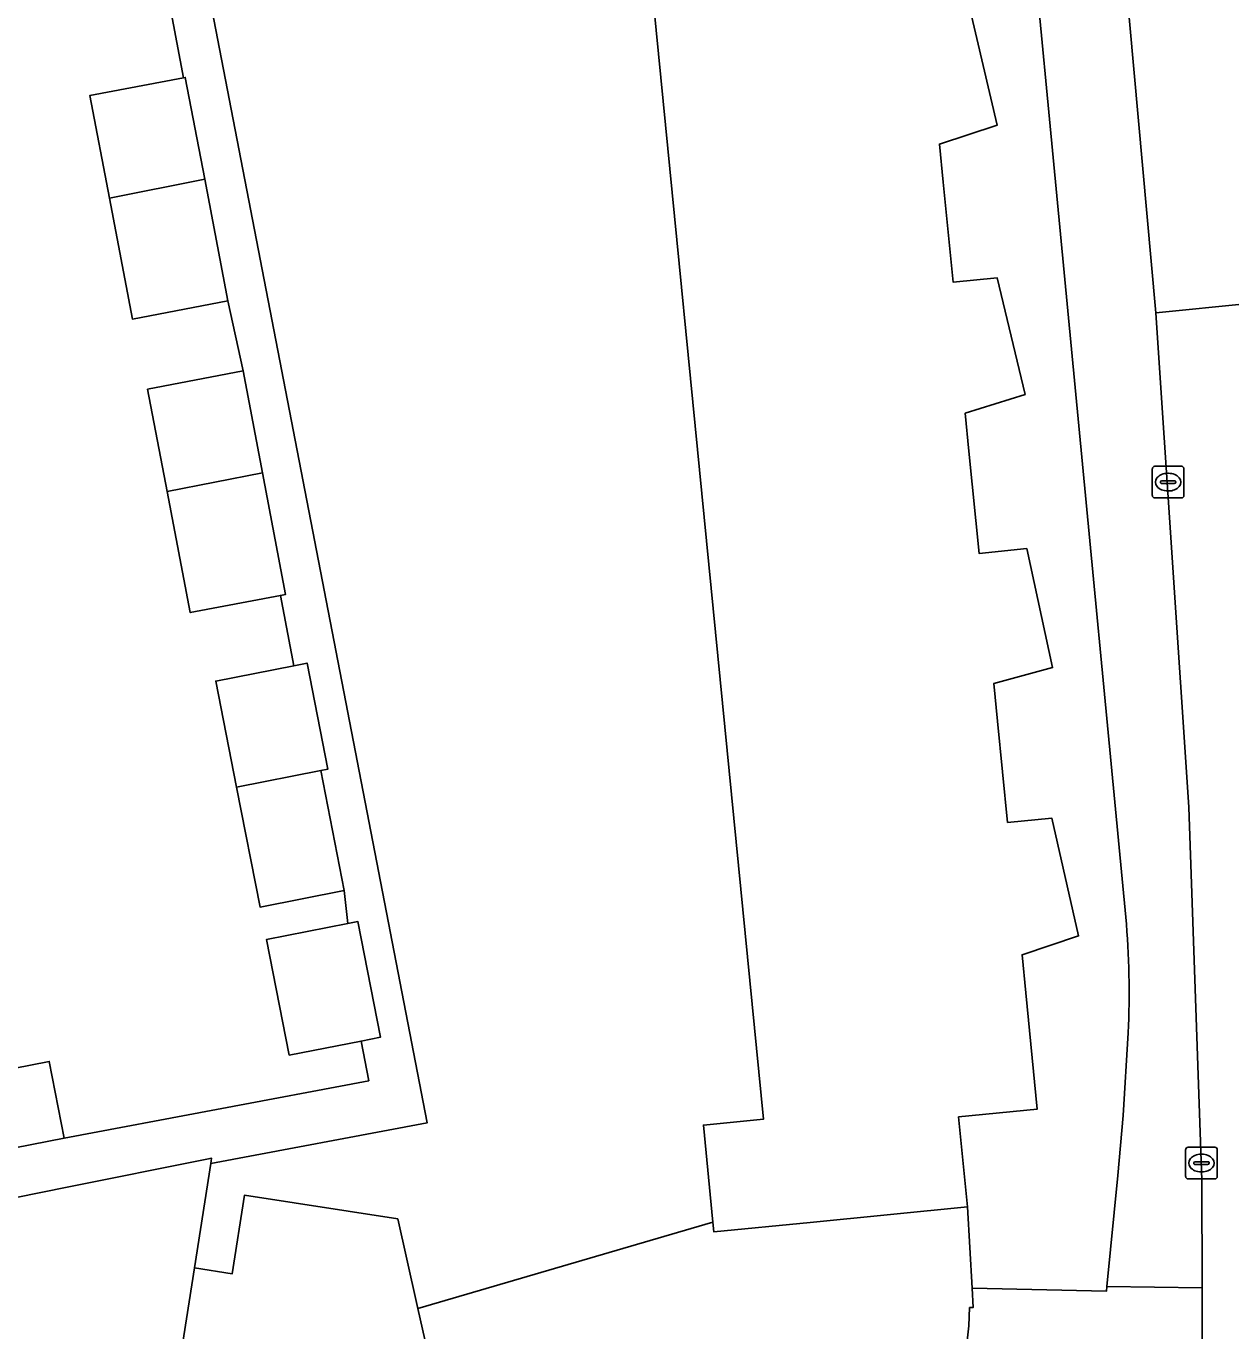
# Model space of a CAD drawing. Extents: x 162172 to 163187, y 382874 to 383685.
# Drawn here: x 163119.6 to 163157.73, y 383310.81 to 383352.09 of the extents above; entities that cross this region are included whole.
import ezdxf

# ---------------------------------------------------------------- set-up
doc = ezdxf.new("R2010")
doc.units = 0
for name, color, linetype in [('IMGEO_Erf', 7, 'Continuous'), ('IMGEO_Fietspad_open', 7, 'Continuous'), ('IMGEO_Kolk', 7, 'Continuous'), ('IMGEO_Pand', 7, 'Continuous'), ('IMGEO_Rijbaan_lokaal_open', 7, 'Continuous'), ('IMGEO_Voetpad_open', 7, 'Continuous')]:
    doc.layers.add(name, color=color, linetype=linetype)

msp = doc.modelspace()

# ---------------------------------------------------------------- linework, layer by layer
at = {"layer": 'IMGEO_Erf'}
for points in [[(163154.401, 383323.899), (163150.966, 383359.852), (163150.44, 383364.807), (163149.827, 383370.295), (163149.814, 383370.412), (163149.489, 383372.868), (163149.058, 383376.014), (163147.875, 383384.07), (163145.2, 383401.45), (163144.647, 383404.898), (163144.083, 383408.213), (163143.705, 383410.459), (163143.627, 383410.921), (163142.924, 383414.534), (163133.133, 383462.523)], [(163109.562, 383434.934), (163115.643, 383403.419), (163132.288, 383317.386), (163125.442, 383316.1), (163124.924, 383312.799), (163126.12, 383312.613), (163126.51, 383315.105), (163131.361, 383314.349), (163131.954, 383311.703), (163131.995, 383311.518), (163141.335, 383314.243), (163141.032, 383317.317), (163142.933, 383317.504), (163137.878, 383368.769), (163135.926, 383368.576), (163135.505, 383371.779), (163137.491, 383372.083), (163132.288, 383406.074), (163130.222, 383405.757), (163129.636, 383409.088), (163131.706, 383409.501), (163123.972, 383448.26)], [(163114.673, 383318.223), (163120.328, 383319.334), (163120.804, 383316.909), (163130.443, 383318.72), (163130.196, 383319.978), (163127.923, 383319.532), (163127.204, 383323.188), (163129.778, 383323.694), (163129.668, 383324.742), (163127.002, 383324.218), (163126.256, 383328.013), (163125.597, 383331.366), (163128.068, 383331.851), (163127.644, 383334.076), (163124.791, 383333.532), (163124.06, 383337.36), (163123.441, 383340.601), (163126.462, 383341.178), (163125.984, 383343.398), (163122.964, 383342.822), (163122.233, 383346.65), (163121.614, 383349.891), (163124.583, 383350.458), (163124.157, 383352.688)], [(163149.438, 383352.728), (163150.332, 383348.957), (163148.501, 383348.359), (163148.62, 383347.156), (163148.932, 383343.992), (163150.327, 383344.13), (163151.211, 383340.435), (163149.318, 383339.842), (163149.436, 383338.643), (163149.756, 383335.408), (163151.266, 383335.557), (163152.081, 383331.794), (163150.226, 383331.29), (163150.343, 383330.099), (163150.659, 383326.894), (163152.054, 383327.032), (163152.903, 383323.306), (163151.117, 383322.705), (163151.236, 383321.5), (163151.598, 383317.824), (163149.105, 383317.578), (163149.386, 383314.728), (163149.536, 383312.157), (163153.788, 383312.061), (163153.803, 383312.211), (163154.142, 383315.722), (163154.317, 383317.622), (163154.475, 383320.235)]]:
    msp.add_lwpolyline(points, dxfattribs=at)
msp.add_arc((163126.497, 383321.503), 28.006, 357.4056, 4.9084, dxfattribs=at)
at = {"layer": 'IMGEO_Fietspad_open'}
msp.add_lwpolyline([(163159.862, 383292.202), (163159.794, 383296.598), (163159.728, 383308.633), (163159.871, 383308.621), (163159.889, 383312.253), (163159.749, 383312.263), (163159.848, 383322.52), (163159.613, 383328.6), (163158.292, 383343.31), (163155.349, 383343.02), (163156.397, 383327.38), (163156.81, 383315.579), (163156.814, 383312.173), (163156.818, 383308.539), (163156.834, 383294.442), (163156.841, 383293.242)], dxfattribs=at)
at = {"layer": 'IMGEO_Kolk'}
for p, q in [((163155.238, 383337.235), (163155.238, 383338.087)), ((163155.313, 383338.161), (163156.165, 383338.161)), ((163155.726, 383337.941), (163155.751, 383337.941)), ((163156.239, 383338.087), (163156.239, 383337.235)), ((163155.497, 383337.655), (163155.497, 383337.667)), ((163155.935, 383337.618), (163155.537, 383337.618)), ((163155.54, 383337.704), (163155.938, 383337.704)), ((163155.981, 383337.667), (163155.981, 383337.655)), ((163156.165, 383337.161), (163155.313, 383337.161)), ((163155.749, 383337.381), (163155.724, 383337.381)), ((163156.293, 383315.69), (163156.293, 383316.542)), ((163156.368, 383316.616), (163157.22, 383316.616)), ((163157.294, 383316.542), (163157.294, 383315.69)), ((163156.552, 383316.11), (163156.552, 383316.122)), ((163156.99, 383316.073), (163156.592, 383316.073)), ((163156.595, 383316.159), (163156.993, 383316.159)), ((163156.781, 383316.396), (163156.806, 383316.396)), ((163157.036, 383316.122), (163157.036, 383316.11)), ((163157.22, 383315.616), (163156.368, 383315.616)), ((163156.804, 383315.836), (163156.779, 383315.836))]:
    msp.add_line(p, q, dxfattribs=at)
for points in [[(163155.238, 383337.235), (163155.238, 383338.087)], [(163155.313, 383338.161), (163156.165, 383338.161)], [(163156.239, 383338.087), (163156.239, 383337.235)], [(163156.165, 383337.161), (163155.313, 383337.161)], [(163156.293, 383315.69), (163156.293, 383316.542)], [(163156.368, 383316.616), (163157.22, 383316.616)], [(163157.294, 383316.542), (163157.294, 383315.69)], [(163157.22, 383315.616), (163156.368, 383315.616)]]:
    msp.add_lwpolyline(points, dxfattribs=at)
for centre, radius, start, end in [((163155.315, 383338.085), 0.0765, 91.552, 178.448), ((163155.315, 383338.085), 0.0765, 91.552, 178.448), ((163156.163, 383338.085), 0.0765, 1.552, 88.448), ((163156.163, 383338.085), 0.0765, 1.552, 88.448), ((163155.537, 383337.664), 0.0403, 85.8775, 175.7526), ((163155.534, 383337.654), 0.0366, 178.938, 274.7102), ((163155.938, 383337.661), 0.043, 264.8664, 352.4533), ((163155.942, 383337.666), 0.0386, 1.7309, 96.639), ((163155.315, 383337.237), 0.0765, 181.552, 268.448), ((163155.315, 383337.237), 0.0765, 181.552, 268.448), ((163156.163, 383337.237), 0.0765, 271.552, 358.448), ((163156.163, 383337.237), 0.0765, 271.552, 358.448), ((163156.37, 383316.54), 0.0765, 91.552, 178.448), ((163156.37, 383316.54), 0.0765, 91.552, 178.448), ((163157.218, 383316.54), 0.0765, 1.552, 88.448), ((163157.218, 383316.54), 0.0765, 1.552, 88.448), ((163156.592, 383316.119), 0.0403, 85.8775, 175.7526), ((163156.589, 383316.109), 0.0366, 178.938, 274.7102), ((163156.993, 383316.116), 0.043, 264.8664, 352.4533), ((163156.997, 383316.121), 0.0386, 1.7309, 96.639), ((163156.37, 383315.692), 0.0765, 181.552, 268.448), ((163156.37, 383315.692), 0.0765, 181.552, 268.448), ((163157.218, 383315.692), 0.0765, 271.552, 358.448), ((163157.218, 383315.692), 0.0765, 271.552, 358.448)]:
    msp.add_arc(centre, radius, start, end, dxfattribs=at)
for centre, major_axis, ratio, start_param, end_param in [((163155.725, 383337.661), (-0.387, 0.002), 0.722429, 4.712389, 7.853982), ((163155.75, 383337.661), (-0.39, 0.002), 0.717154, 1.570796, 4.712389), ((163156.78, 383316.116), (-0.387, 0.002), 0.722429, 4.712389, 7.853982), ((163156.805, 383316.116), (-0.39, 0.002), 0.717154, 1.570796, 4.712389)]:
    msp.add_ellipse(centre, major_axis=major_axis, ratio=ratio, start_param=start_param, end_param=end_param, dxfattribs=at)
at = {"layer": 'IMGEO_Pand'}
msp.add_lwpolyline([(163137.878, 383368.769), (163142.933, 383317.504), (163141.032, 383317.317), (163141.335, 383314.243), (163141.365, 383313.937), (163144.411, 383314.237), (163149.386, 383314.728), (163149.105, 383317.578), (163151.598, 383317.824), (163151.236, 383321.5), (163151.117, 383322.705), (163152.903, 383323.306), (163152.054, 383327.032), (163150.659, 383326.894), (163150.343, 383330.099), (163150.226, 383331.29), (163152.081, 383331.794), (163151.266, 383335.557), (163149.756, 383335.408), (163149.436, 383338.643), (163149.318, 383339.842), (163151.211, 383340.435), (163150.327, 383344.13), (163148.932, 383343.992), (163148.62, 383347.156), (163148.501, 383348.359), (163150.332, 383348.957), (163149.438, 383352.728)], dxfattribs=at)
for points in [[(163124.635, 383350.468), (163124.583, 383350.458), (163121.614, 383349.891), (163122.233, 383346.65), (163125.25, 383347.243)], [(163122.233, 383346.65), (163122.964, 383342.822), (163125.984, 383343.398), (163125.25, 383347.243)], [(163124.06, 383337.36), (163127.077, 383337.953), (163126.462, 383341.178), (163123.441, 383340.601)], [(163127.077, 383337.953), (163124.06, 383337.36), (163124.791, 383333.532), (163127.644, 383334.076), (163127.811, 383334.108)], [(163128.491, 383331.934), (163128.068, 383331.851), (163125.597, 383331.366), (163126.256, 383328.013), (163128.923, 383328.536), (163129.15, 383328.58)], [(163128.923, 383328.536), (163126.256, 383328.013), (163127.002, 383324.218), (163129.668, 383324.742)], [(163130.098, 383323.757), (163129.778, 383323.694), (163127.204, 383323.188), (163127.923, 383319.532), (163130.196, 383319.978), (163130.817, 383320.1)], [(163114.199, 383320.632), (163107.559, 383319.327), (163108.509, 383314.493), (163113.416, 383315.457), (163120.804, 383316.909), (163120.328, 383319.334), (163114.673, 383318.223)], [(163124.924, 383312.799), (163125.442, 383316.1), (163125.468, 383316.269), (163125.322, 383316.24), (163120.892, 383315.349), (163115.99, 383314.363), (163115.446, 383310.869), (163114.841, 383306.979), (163112.583, 383292.624), (163121.554, 383291.284)], [(163132.281, 383308.582), (163132.434, 383309.558), (163131.995, 383311.518), (163131.954, 383311.703), (163131.361, 383314.349), (163126.51, 383315.105), (163126.12, 383312.613), (163124.924, 383312.799), (163121.554, 383291.284), (163129.385, 383290.114)]]:
    msp.add_lwpolyline(points, close=True, dxfattribs=at)
at = {"layer": 'IMGEO_Rijbaan_lokaal_open'}
msp.add_lwpolyline([(163152.664, 383368.444), (163152.722, 383368.003), (163153.48, 383362.281), (163154.38, 383353.776), (163155.349, 383343.02), (163158.292, 383343.31), (163158.167, 383344.726)], dxfattribs=at)
at = {"layer": 'IMGEO_Voetpad_open'}
for points in [[(163133.133, 383462.523), (163142.924, 383414.534), (163143.627, 383410.921), (163143.705, 383410.459), (163144.248, 383409.698), (163144.612, 383408.273), (163144.083, 383408.213), (163144.647, 383404.898), (163145.2, 383401.45), (163147.875, 383384.07), (163149.058, 383376.014), (163149.489, 383372.868), (163149.745, 383372.57), (163150.277, 383371.067), (163150.337, 383370.34), (163149.827, 383370.295), (163150.44, 383364.807), (163150.966, 383359.852), (163154.401, 383323.899)], [(163115.99, 383314.363), (163120.892, 383315.349), (163125.322, 383316.24), (163125.468, 383316.269), (163125.442, 383316.1), (163132.288, 383317.386), (163115.643, 383403.419)], [(163156.397, 383327.38), (163155.349, 383343.02), (163154.38, 383353.776), (163153.48, 383362.281), (163152.722, 383368.003), (163152.664, 383368.444)], [(163124.157, 383352.688), (163124.583, 383350.458), (163124.635, 383350.468), (163125.25, 383347.243), (163125.984, 383343.398), (163126.462, 383341.178), (163127.077, 383337.953), (163127.811, 383334.108), (163127.644, 383334.076), (163128.068, 383331.851), (163128.491, 383331.934), (163129.15, 383328.58), (163128.923, 383328.536), (163129.668, 383324.742), (163129.778, 383323.694), (163130.098, 383323.757), (163130.817, 383320.1), (163130.196, 383319.978), (163130.443, 383318.72), (163120.804, 383316.909), (163113.416, 383315.457)], [(163154.475, 383320.235), (163154.317, 383317.622), (163154.142, 383315.722), (163153.803, 383312.211), (163156.814, 383312.173), (163156.81, 383315.579), (163156.397, 383327.38)]]:
    msp.add_lwpolyline(points, dxfattribs=at)
for points in [[(163149.325, 383310.026), (163149.431, 383310.962), (163149.457, 383311.543), (163149.571, 383311.551), (163149.536, 383312.157), (163149.386, 383314.728), (163144.411, 383314.237), (163141.365, 383313.937), (163141.335, 383314.243), (163131.995, 383311.518), (163132.434, 383309.558), (163132.281, 383308.582), (163137.198, 383307.812), (163136.334, 383302.297), (163140.257, 383301.683), (163141.151, 383307.392), (163143.978, 383307.537), (163148.971, 383307.793), (163149.045, 383308.429), (163149.089, 383308.68)], [(163156.818, 383308.539), (163156.814, 383312.173), (163153.803, 383312.211), (163153.788, 383312.061), (163149.536, 383312.157), (163149.571, 383311.551), (163149.457, 383311.543), (163149.431, 383310.962), (163149.325, 383310.026), (163149.089, 383308.68)]]:
    msp.add_lwpolyline(points, close=True, dxfattribs=at)
msp.add_arc((163126.497, 383321.503), 28.006, 357.4056, 4.9084, dxfattribs=at)

doc.saveas('drawing.dxf')
